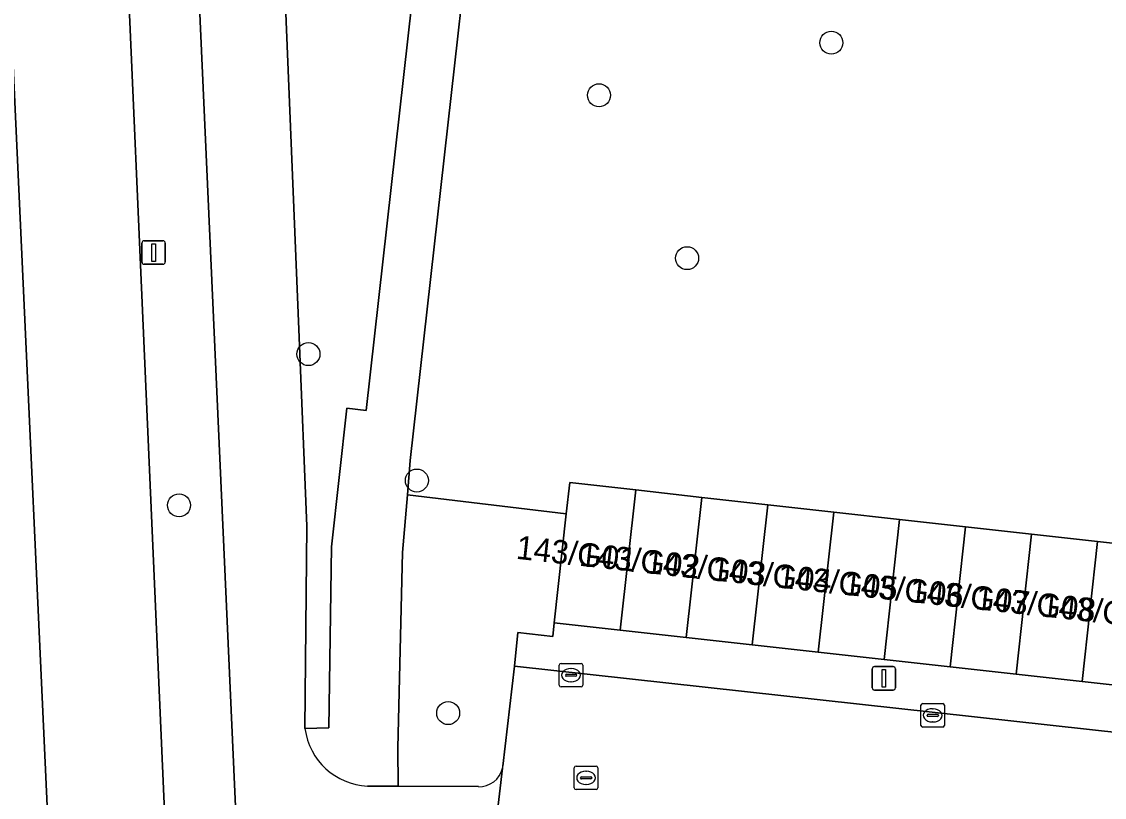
# Model space of a CAD drawing. Extents: x 161928 to 163071, y 386474 to 387428.
# Drawn here: x 161974.26 to 162020.36, y 386611.63 to 386644.64 of the extents above; entities that cross this region are included whole.
import ezdxf

# ---------------------------------------------------------------- set-up
doc = ezdxf.new("R2010")
doc.units = 0
for name, color, linetype in [('IMGEO_Berm_groen', 7, 'Continuous'), ('IMGEO_Boom', 7, 'Continuous'), ('IMGEO_Fietspad_gesloten', 7, 'Continuous'), ('IMGEO_Groenvoorziening', 7, 'Continuous'), ('IMGEO_Kolk', 7, 'Continuous'), ('IMGEO_Lichtmast', 7, 'Continuous'), ('IMGEO_Pand', 7, 'Continuous'), ('IMGEO_Pand_nummerreeks', 7, 'Continuous'), ('IMGEO_Rijbaan_lokaal_open', 7, 'Continuous'), ('IMGEO_Rijbaan_regionaal_gesloten', 7, 'Continuous'), ('IMGEO_Rioolput', 7, 'Continuous'), ('IMGEO_Voetpad_open', 7, 'Continuous')]:
    doc.layers.add(name, color=color, linetype=linetype)

msp = doc.modelspace()

# ---------------------------------------------------------------- linework, layer by layer
at = {"layer": 'IMGEO_Berm_groen'}
for points in [[(161979.611, 386694.81), (161979.277, 386701.082), (161979.827, 386719.32), (161980.765, 386731.703), (161982.714, 386750), (161987.259, 386790.761), (161979.57, 386791.732), (161974.908, 386750), (161974.558, 386746.864), (161974.502, 386742.455), (161976.551, 386697.302), (161981.679, 386580.648), (161984.736, 386580.648)], [(161997.23, 386714.781), (161998.505, 386722.956), (162005.008, 386788.518), (161990.392, 386790.363), (161990.245, 386789.035), (161998.337, 386788.148), (161994.436, 386750), (161989.301, 386699.795), (161982.763, 386700.414), (161982.834, 386697.131), (161985.017, 386657.078), (161986.078, 386631.198), (161986.407, 386623.174), (161986.323, 386614.553), (161987.333, 386614.588), (161987.456, 386622.282), (161988.105, 386628.184), (161988.931, 386628.093), (161991.413, 386650.255), (161990.334, 386655.356), (161993.174, 386677.984), (161994.672, 386692.84), (161994.485, 386698.645), (161996.045, 386706.635)]]:
    msp.add_lwpolyline(points, close=True, dxfattribs=at)
msp.add_lwpolyline([(161969.743, 386657.519), (161973.922, 386553.431), (161973.438, 386548.244), (161972.007, 386543.818), (161969.825, 386539.035), (161969.278, 386532.748), (161969.162, 386530.389), (161969.141, 386530.089), (161969.582, 386529.987), (161975.339, 386529.791), (161977.091, 386534.118), (161978.76, 386534.233), (161977.874, 386556.286), (161971.624, 386691.893)], dxfattribs=at)
at = {"layer": 'IMGEO_Boom'}
for centre in [(162008.736, 386643.743), (161998.843, 386641.507), (162002.594, 386634.574), (161986.471, 386630.491), (161991.087, 386625.111), (161980.961, 386624.056), (161992.421, 386615.212)]:
    msp.add_circle(centre, 0.489, dxfattribs=at)
at = {"layer": 'IMGEO_Fietspad_gesloten'}
for points in [[(162000, 386876.945), (162013.795, 387000), (162018.878, 387045.34), (162015.741, 387045.758), (162010.591, 387000), (162000, 386905.02), (161987.259, 386790.761), (161982.714, 386750), (161980.765, 386731.703), (161979.827, 386719.32), (161979.277, 386701.082), (161979.611, 386694.81), (161984.736, 386580.648), (161984.915, 386576.654), (161984.951, 386575.648), (161985.195, 386566.729), (161985.291, 386565.038), (161985.55, 386559.992), (161986.136, 386555.866), (161989.468, 386538.945), (161989.951, 386536.793)], [(161986.323, 386614.553), (161986.407, 386623.174), (161986.078, 386631.198), (161985.017, 386657.078), (161982.834, 386697.131), (161982.763, 386700.414), (161982.687, 386703.955), (161983.074, 386718.473), (161984.098, 386733.266), (161985.832, 386750), (161990.245, 386789.035), (161990.392, 386790.363), (162000, 386876.945)], [(161994.297, 386609.109), (161994.735, 386612.864)], [(161993.706, 386612.082), (161990.289, 386612.098), (161988.988, 386612.104)]]:
    msp.add_lwpolyline(points, dxfattribs=at)
for centre, radius, start, end in [((161989.121, 386614.923), 2.822, 187.5319, 267.3052), ((161993.734, 386613.113), 1.032, 268.4568, 346.01)]:
    msp.add_arc(centre, radius, start, end, dxfattribs=at)
at = {"layer": 'IMGEO_Groenvoorziening'}
msp.add_lwpolyline([(162031.664, 386660.431), (162015.473, 386662.253), (161997.06, 386664.231), (161996.981, 386663.319), (161995.016, 386663.48), (161990.807, 386625.964), (161990.684, 386624.497), (161997.447, 386623.691), (161997.595, 386625.021), (162000.405, 386624.708), (162003.215, 386624.395), (162006.025, 386624.083), (162008.835, 386623.77), (162011.645, 386623.457), (162014.454, 386623.144), (162017.264, 386622.831), (162020.074, 386622.519), (162022.884, 386622.206), (162025.694, 386621.893), (162027.344, 386621.709)], close=True, dxfattribs=at)
for points in [[(161997.447, 386623.691), (161990.684, 386624.497), (161990.478, 386622.045), (161990.276, 386613.736), (161990.289, 386612.098), (161993.706, 386612.082)], [(161994.754, 386612.959), (161995.25, 386617.216), (161995.39, 386618.643), (161996.871, 386618.476), (161996.932, 386619.058), (161997.447, 386623.691)]]:
    msp.add_lwpolyline(points, dxfattribs=at)
for centre, radius, start, end in [((161993.734, 386613.113), 1.032, 268.4568, 346.01), ((161994.012, 386613.058), 0.749, 344.9798, 352.4003)]:
    msp.add_arc(centre, radius, start, end, dxfattribs=at)
at = {"layer": 'IMGEO_Kolk'}
for p, q in [((161997.151, 386616.4), (161997.151, 386617.252)), ((161997.226, 386617.326), (161998.078, 386617.326)), ((161997.639, 386617.106), (161997.664, 386617.106)), ((161998.152, 386617.252), (161998.152, 386616.4)), ((161997.41, 386616.82), (161997.41, 386616.832)), ((161997.848, 386616.783), (161997.45, 386616.783)), ((161997.453, 386616.869), (161997.851, 386616.869)), ((161997.662, 386616.546), (161997.637, 386616.546)), ((161997.894, 386616.832), (161997.894, 386616.82)), ((161998.078, 386616.326), (161997.226, 386616.326)), ((162012.552, 386614.691), (162012.552, 386615.543)), ((162012.627, 386615.617), (162013.479, 386615.617)), ((162013.553, 386615.543), (162013.553, 386614.691)), ((162012.811, 386615.111), (162012.811, 386615.123)), ((162013.249, 386615.074), (162012.851, 386615.074)), ((162012.854, 386615.16), (162013.252, 386615.16)), ((162013.04, 386615.397), (162013.065, 386615.397)), ((162013.295, 386615.123), (162013.295, 386615.111)), ((162013.479, 386614.617), (162012.627, 386614.617)), ((162013.063, 386614.837), (162013.038, 386614.837))]:
    msp.add_line(p, q, dxfattribs=at)
for points in [[(161997.151, 386616.4), (161997.151, 386617.252)], [(161997.226, 386617.326), (161998.078, 386617.326)], [(161998.152, 386617.252), (161998.152, 386616.4)], [(161998.078, 386616.326), (161997.226, 386616.326)], [(162012.552, 386614.691), (162012.552, 386615.543)], [(162012.627, 386615.617), (162013.479, 386615.617)], [(162013.553, 386615.543), (162013.553, 386614.691)], [(162013.479, 386614.617), (162012.627, 386614.617)]]:
    msp.add_lwpolyline(points, dxfattribs=at)
for centre, radius, start, end in [((161997.228, 386617.25), 0.0765, 91.552, 178.448), ((161997.228, 386617.25), 0.0765, 91.552, 178.448), ((161998.076, 386617.25), 0.0765, 1.552, 88.448), ((161998.076, 386617.25), 0.0765, 1.552, 88.448), ((161997.45, 386616.829), 0.0403, 85.8775, 175.7526), ((161997.447, 386616.819), 0.0366, 178.938, 274.7102), ((161997.851, 386616.826), 0.043, 264.8664, 352.4533), ((161997.855, 386616.831), 0.0386, 1.7309, 96.639), ((161997.228, 386616.402), 0.0765, 181.552, 268.448), ((161997.228, 386616.402), 0.0765, 181.552, 268.448), ((161998.076, 386616.402), 0.0765, 271.552, 358.448), ((161998.076, 386616.402), 0.0765, 271.552, 358.448), ((162012.629, 386615.541), 0.0765, 91.552, 178.448), ((162012.629, 386615.541), 0.0765, 91.552, 178.448), ((162013.477, 386615.541), 0.0765, 1.552, 88.448), ((162013.477, 386615.541), 0.0765, 1.552, 88.448), ((162012.851, 386615.12), 0.0403, 85.8775, 175.7526), ((162012.848, 386615.11), 0.0366, 178.938, 274.7102), ((162013.252, 386615.117), 0.043, 264.8664, 352.4533), ((162013.256, 386615.122), 0.0386, 1.7309, 96.639), ((162012.629, 386614.693), 0.0765, 181.552, 268.448), ((162012.629, 386614.693), 0.0765, 181.552, 268.448), ((162013.477, 386614.693), 0.0765, 271.552, 358.448), ((162013.477, 386614.693), 0.0765, 271.552, 358.448)]:
    msp.add_arc(centre, radius, start, end, dxfattribs=at)
for centre, major_axis, ratio, start_param, end_param in [((161997.638, 386616.826), (-0.387, 0.002), 0.722429, 4.712389, 7.853982), ((161997.663, 386616.826), (-0.39, 0.002), 0.717154, 1.570796, 4.712389), ((162013.039, 386615.117), (-0.387, 0.002), 0.722429, 4.712389, 7.853982), ((162013.064, 386615.117), (-0.39, 0.002), 0.717154, 1.570796, 4.712389)]:
    msp.add_ellipse(centre, major_axis=major_axis, ratio=ratio, start_param=start_param, end_param=end_param, dxfattribs=at)
at = {"layer": 'IMGEO_Lichtmast'}
for p, q in [((161979.483, 386635.313), (161980.273, 386635.313)), ((161980.273, 386635.313), (161979.483, 386635.313)), ((161979.383, 386634.413), (161979.383, 386635.213)), ((161979.383, 386635.213), (161979.383, 386634.413)), ((161980.373, 386635.213), (161980.373, 386634.413)), ((161980.373, 386634.413), (161980.373, 386635.213)), ((161980.273, 386634.313), (161979.483, 386634.313)), ((161979.483, 386634.313), (161980.273, 386634.313)), ((162010.474, 386616.292), (162010.474, 386617.092)), ((162010.474, 386617.092), (162010.474, 386616.292)), ((162010.574, 386617.192), (162011.364, 386617.192)), ((162011.364, 386617.192), (162010.574, 386617.192)), ((162011.464, 386617.092), (162011.464, 386616.292)), ((162011.464, 386616.292), (162011.464, 386617.092)), ((162011.364, 386616.192), (162010.574, 386616.192)), ((162010.574, 386616.192), (162011.364, 386616.192))]:
    msp.add_line(p, q, dxfattribs=at)
for points in [[(161979.803, 386635.188), (161979.953, 386635.188), (161979.953, 386634.438), (161979.803, 386634.438), (161979.803, 386635.188)], [(162010.894, 386617.067), (162011.044, 386617.067), (162011.044, 386616.317), (162010.894, 386616.317), (162010.894, 386617.067)]]:
    msp.add_lwpolyline(points, dxfattribs=at)
for centre, start, end in [((161979.483, 386635.213), 90, 180), ((161979.483, 386635.213), 90, 180), ((161980.273, 386635.213), 0, 90), ((161980.273, 386635.213), 360, 90), ((161979.483, 386634.413), 180, 270), ((161979.483, 386634.413), 180, 270), ((161980.273, 386634.413), 270, 0), ((161980.273, 386634.413), 270, 0), ((162010.574, 386617.092), 90, 180), ((162010.574, 386617.092), 90, 180), ((162011.364, 386617.092), 0, 90), ((162011.364, 386617.092), 360, 90), ((162010.574, 386616.292), 180, 270), ((162010.574, 386616.292), 180, 270), ((162011.364, 386616.292), 270, 0), ((162011.364, 386616.292), 270, 0)]:
    msp.add_arc(centre, 0.1, start, end, dxfattribs=at)
at = {"layer": 'IMGEO_Pand'}
for points in [[(161996.932, 386619.058), (161999.742, 386618.745), (162000.405, 386624.708), (161997.595, 386625.021), (161997.447, 386623.691)], [(162003.215, 386624.395), (162000.405, 386624.708), (161999.742, 386618.745), (162002.552, 386618.433)], [(162002.552, 386618.433), (162005.361, 386618.12), (162006.025, 386624.083), (162003.215, 386624.395)], [(162008.835, 386623.77), (162006.025, 386624.083), (162005.361, 386618.12), (162008.171, 386617.807)], [(162011.645, 386623.457), (162008.835, 386623.77), (162008.171, 386617.807), (162010.981, 386617.494)], [(162010.981, 386617.494), (162013.791, 386617.182), (162014.454, 386623.144), (162011.645, 386623.457)], [(162017.264, 386622.831), (162014.454, 386623.144), (162013.791, 386617.182), (162016.601, 386616.869)], [(162016.601, 386616.869), (162019.41, 386616.556), (162020.074, 386622.519), (162017.264, 386622.831)], [(162019.41, 386616.556), (162022.22, 386616.243), (162022.884, 386622.206), (162020.074, 386622.519)]]:
    msp.add_lwpolyline(points, close=True, dxfattribs=at)
at = {"layer": 'IMGEO_Rijbaan_lokaal_open'}
for points in [[(162051.78, 386610.944), (162040.86, 386612.186), (161995.25, 386617.216), (161994.754, 386612.959)], [(161994.735, 386612.864), (161994.297, 386609.109), (161992.335, 386591.182), (162044.778, 386585.553), (162048.718, 386585.13)]]:
    msp.add_lwpolyline(points, dxfattribs=at)
msp.add_arc((161994.012, 386613.058), 0.749, 344.9798, 352.4003, dxfattribs=at)
at = {"layer": 'IMGEO_Rijbaan_regionaal_gesloten'}
for points in [[(161983.664, 386860.163), (161976.129, 386793.271), (161971.645, 386753.437), (161970.597, 386743.824), (161970.404, 386740.167), (161970.121, 386734.016), (161970.093, 386730.614), (161970.06, 386727.579), (161970.123, 386725.155), (161970.213, 386721.198), (161970.363, 386716.943), (161970.732, 386708.667), (161970.925, 386705.32), (161971.624, 386691.893), (161977.874, 386556.286), (161978.76, 386534.233), (161979.003, 386529.077), (161979.123, 386525.549), (161994.018, 386528.08)], [(161983.349, 386541.334), (161983.236, 386543.52), (161982.576, 386560.302), (161982.134, 386570.305), (161981.679, 386580.648), (161976.551, 386697.302)]]:
    msp.add_lwpolyline(points, dxfattribs=at)
at = {"layer": 'IMGEO_Rioolput'}
for p, q in [((161997.792, 386612.03), (161997.792, 386612.882)), ((161997.867, 386612.956), (161998.719, 386612.956)), ((161998.28, 386612.736), (161998.305, 386612.736)), ((161998.793, 386612.882), (161998.793, 386612.03)), ((161998.051, 386612.45), (161998.051, 386612.462)), ((161998.489, 386612.413), (161998.091, 386612.413)), ((161998.094, 386612.499), (161998.492, 386612.499)), ((161998.535, 386612.462), (161998.535, 386612.45)), ((161998.719, 386611.956), (161997.867, 386611.956)), ((161998.303, 386612.176), (161998.278, 386612.176))]:
    msp.add_line(p, q, dxfattribs=at)
for points in [[(161997.792, 386612.03), (161997.792, 386612.882)], [(161997.867, 386612.956), (161998.719, 386612.956)], [(161998.793, 386612.882), (161998.793, 386612.03)], [(161998.719, 386611.956), (161997.867, 386611.956)]]:
    msp.add_lwpolyline(points, dxfattribs=at)
for centre, radius, start, end in [((161997.869, 386612.88), 0.0765, 91.552, 178.448), ((161997.869, 386612.88), 0.0765, 91.552, 178.448), ((161998.717, 386612.88), 0.0765, 1.552, 88.448), ((161998.717, 386612.88), 0.0765, 1.552, 88.448), ((161998.091, 386612.459), 0.0403, 85.8775, 175.7526), ((161998.088, 386612.449), 0.0366, 178.938, 274.7102), ((161998.492, 386612.456), 0.043, 264.8664, 352.4533), ((161998.496, 386612.461), 0.0386, 1.7309, 96.639), ((161997.869, 386612.032), 0.0765, 181.552, 268.448), ((161997.869, 386612.032), 0.0765, 181.552, 268.448), ((161998.717, 386612.032), 0.0765, 271.552, 358.448), ((161998.717, 386612.032), 0.0765, 271.552, 358.448)]:
    msp.add_arc(centre, radius, start, end, dxfattribs=at)
for centre, major_axis, ratio, start_param, end_param in [((161998.279, 386612.456), (-0.387, 0.002), 0.722429, 4.712389, 7.853982), ((161998.304, 386612.456), (-0.39, 0.002), 0.717154, 1.570796, 4.712389)]:
    msp.add_ellipse(centre, major_axis=major_axis, ratio=ratio, start_param=start_param, end_param=end_param, dxfattribs=at)
at = {"layer": 'IMGEO_Voetpad_open'}
for points in [[(162004.653, 386750), (162005.214, 386755.021), (162005.304, 386755.813), (162006.74, 386768.689), (162006.777, 386769.017), (162007.061, 386771.581), (162005.028, 386771.813), (161998.872, 386716.846), (161991.413, 386650.255), (161988.931, 386628.093), (161988.105, 386628.184), (161987.456, 386622.282), (161987.333, 386614.588), (161986.323, 386614.553)], [(161988.988, 386612.104), (161990.289, 386612.098), (161990.276, 386613.736), (161990.478, 386622.045), (161990.684, 386624.497), (161990.807, 386625.964), (161995.016, 386663.48), (161995.486, 386667.633), (162000, 386708.347), (162000.892, 386716.355), (162000.921, 386716.619), (162004.653, 386750)]]:
    msp.add_lwpolyline(points, dxfattribs=at)
msp.add_lwpolyline([(162019.41, 386616.556), (162016.601, 386616.869), (162013.791, 386617.182), (162010.981, 386617.494), (162008.171, 386617.807), (162005.361, 386618.12), (162002.552, 386618.433), (161999.742, 386618.745), (161996.932, 386619.058), (161996.871, 386618.476), (161995.39, 386618.643), (161995.25, 386617.216), (162040.86, 386612.186), (162041, 386613.497), (162039.014, 386613.721), (162039.079, 386614.367), (162036.269, 386614.68), (162033.459, 386614.992), (162030.65, 386615.305), (162027.84, 386615.618), (162025.03, 386615.931), (162022.22, 386616.243)], close=True, dxfattribs=at)
msp.add_arc((161989.121, 386614.923), 2.822, 187.5319, 267.3052, dxfattribs=at)

# ---------------------------------------------------------------- texts
at = {"layer": 'IMGEO_Pand_nummerreeks'}
for s, p in [('143/G01', (161995.282, 386621.783)), ('143/G02', (161997.975, 386621.488)), ('143/G03', (162000.79, 386621.18)), ('143/G04', (162003.599, 386620.872)), ('143/G05', (162006.408, 386620.564)), ('143/G06', (162009.216, 386620.257)), ('143/G07', (162012.025, 386619.949)), ('143/G08', (162014.837, 386619.641)), ('143/G09', (162017.64, 386619.334))]:
    msp.add_text(s, height=1, rotation=353.7474, dxfattribs=at).set_placement(p)

doc.saveas('drawing.dxf')
